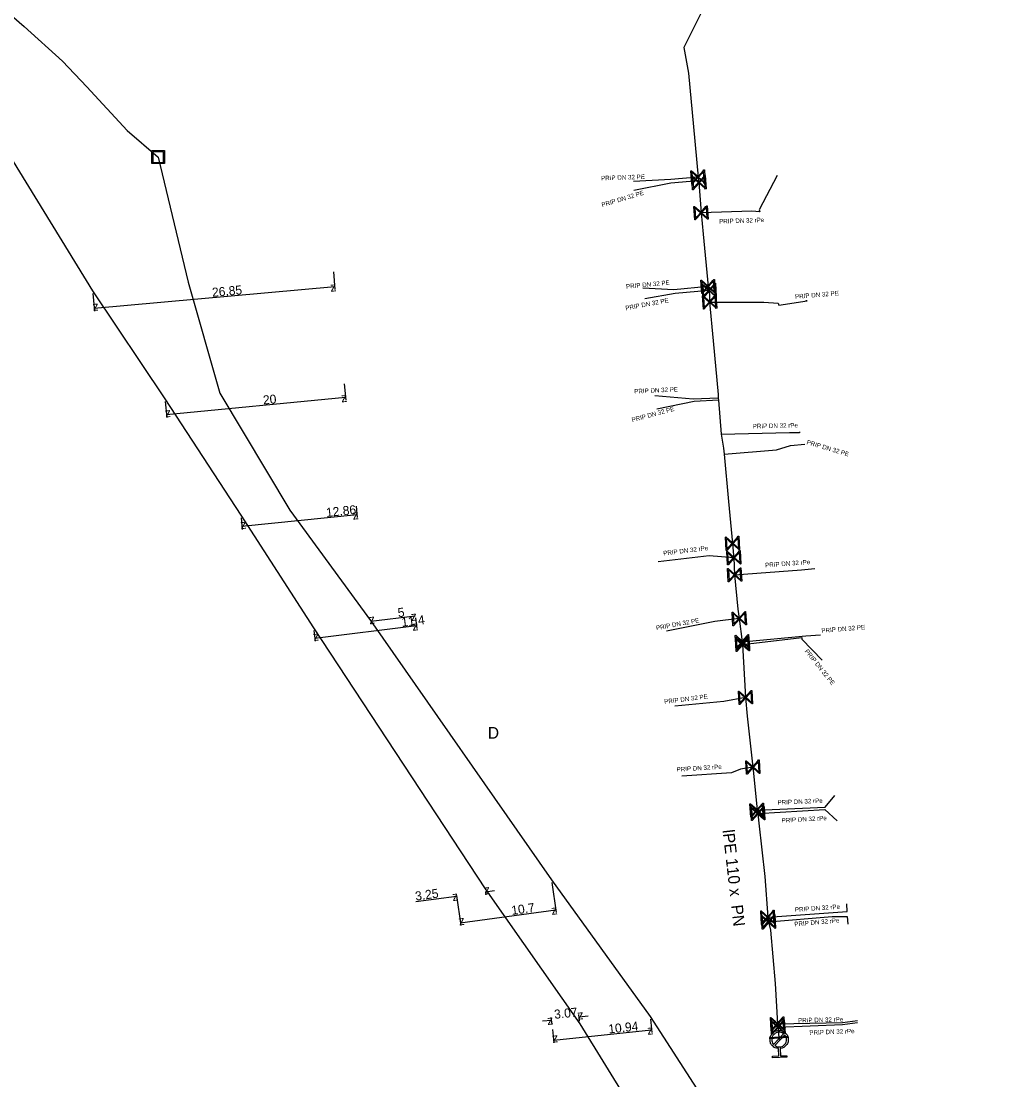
# Model space of a CAD drawing. Extents: x -643842 to -636370, y -1119190 to -1110210.
# Drawn here: x -641176.7 to -641066.3, y -1114622.1 to -1114504.4 of the extents above; entities that cross this region are included whole.
import ezdxf

# ---------------------------------------------------------------- set-up
doc = ezdxf.new("R2010")
doc.units = 0
for name, color, linetype in [('22', 7, 'Continuous'), ('Default', 7, 'Continuous'), ('Level 10', 7, 'Continuous'), ('Level 16', 7, 'Continuous'), ('Level 18', 7, 'Continuous'), ('Level 19', 7, 'Continuous'), ('Level 20', 7, 'Continuous'), ('Level 21', 7, 'Continuous'), ('Level 23', 7, 'Continuous'), ('Level 33', 7, 'Continuous')]:
    doc.layers.add(name, color=color, linetype=linetype)

msp = doc.modelspace()

# ---------------------------------------------------------------- linework, layer by layer
at = {"layer": 'Default'}
for points in [[(-641092.48, -1114618.58), (-641092.84, -1114618.56), (-641093.11, -1114618.31), (-641093.41, -1114618.03), (-641093.42, -1114617.61), (-641093.43, -1114617.2), (-641093.15, -1114616.89), (-641092.87, -1114616.59), (-641092.45, -1114616.58), (-641092.04, -1114616.57), (-641091.74, -1114616.85), (-641091.43, -1114617.13), (-641091.42, -1114617.55), (-641091.41, -1114617.96), (-641091.69, -1114618.26), (-641091.94, -1114618.53), (-641092.3, -1114618.57)], [(-641091.93, -1114616.93), (-641092.15, -1114616.76), (-641092.44, -1114616.77), (-641092.78, -1114616.78), (-641093.01, -1114617.02), (-641093.24, -1114617.27), (-641093.23, -1114617.61), (-641093.22, -1114617.9), (-641093.04, -1114618.11)], [(-641092.91, -1114618.23), (-641092.69, -1114618.4), (-641092.39, -1114618.39), (-641092.05, -1114618.38), (-641091.83, -1114618.14), (-641091.6, -1114617.89), (-641091.61, -1114617.56), (-641091.62, -1114617.26), (-641091.8, -1114617.05)]]:
    msp.add_open_spline(points, degree=3, dxfattribs=at)
at = {"layer": 'Level 10'}
for points in [[(-641141.95, -1114532.25), (-641141.78, -1114534.2)], [(-641141.81, -1114533.9), (-641168.55, -1114536.3)], [(-641168.7, -1114534.64), (-641168.52, -1114536.6)], [(-641140.75, -1114544.7), (-641140.58, -1114546.5)], [(-641160.66, -1114546.64), (-641160.48, -1114548.44)], [(-641140.61, -1114546.2), (-641160.51, -1114548.14)], [(-641139.43, -1114558.27), (-641139.3, -1114559.54)], [(-641152.22, -1114559.58), (-641152.09, -1114560.86)], [(-641139.33, -1114559.25), (-641152.12, -1114560.56)], [(-641132.85, -1114570.5), (-641137.81, -1114571.11)], [(-641132.72, -1114571.6), (-641144.03, -1114573)], [(-641137.79, -1114571.31), (-641137.78, -1114571.41)], [(-641132.83, -1114570.7), (-641132.82, -1114570.8)], [(-641132.83, -1114570.7), (-641132.68, -1114571.89)], [(-641144.14, -1114572.1), (-641143.99, -1114573.29)], [(-641125.05, -1114601.13), (-641125, -1114601.48)], [(-641124.05, -1114601.05), (-641125.04, -1114601.19)], [(-641117.67, -1114600.12), (-641117.21, -1114603.47)], [(-641132.79, -1114602.24), (-641128.26, -1114601.63)], [(-641128.27, -1114601.57), (-641127.81, -1114604.91)], [(-641128.27, -1114601.57), (-641128.22, -1114601.92)], [(-641127.85, -1114604.61), (-641117.25, -1114603.17)], [(-641117.66, -1114615.86), (-641117.74, -1114615.11)], [(-641114.61, -1114615.54), (-641114.69, -1114614.79)], [(-641113.66, -1114614.99), (-641114.65, -1114615.09)], [(-641118.7, -1114615.51), (-641117.71, -1114615.41)], [(-641117.6, -1114616.46), (-641117.44, -1114617.95)], [(-641106.72, -1114615.32), (-641106.56, -1114616.81)], [(-641117.47, -1114617.65), (-641106.59, -1114616.51)]]:
    msp.add_lwpolyline(points, dxfattribs=at)
at = {"layer": 'Level 16'}
for points in [[(-641100.73, -1114520.91), (-641100.64, -1114522.4), (-641100.7, -1114522.41), (-641100.79, -1114522.32), (-641101.42, -1114521.76), (-641102.07, -1114522.49), (-641102.13, -1114522.49), (-641102.22, -1114521), (-641102.16, -1114520.99), (-641101.43, -1114521.64), (-641100.88, -1114521.01), (-641100.79, -1114520.91), (-641100.73, -1114520.91)], [(-641100.81, -1114521.07), (-641101.37, -1114521.7), (-641100.74, -1114522.25), (-641100.81, -1114521.07)], [(-641102.05, -1114522.34), (-641101.49, -1114521.7), (-641102.12, -1114521.15), (-641102.05, -1114522.34)], [(-641100.63, -1114521.53), (-641100.54, -1114523.02), (-641100.6, -1114523.03), (-641100.69, -1114522.94), (-641101.32, -1114522.38), (-641101.97, -1114523.11), (-641102.03, -1114523.11), (-641102.12, -1114521.62), (-641102.06, -1114521.61), (-641101.33, -1114522.26), (-641100.78, -1114521.63), (-641100.69, -1114521.53), (-641100.63, -1114521.53)], [(-641101.95, -1114522.96), (-641101.39, -1114522.32), (-641102.02, -1114521.77), (-641101.95, -1114522.96)], [(-641100.71, -1114521.69), (-641101.27, -1114522.32), (-641100.64, -1114522.87), (-641100.71, -1114521.69)], [(-641100.4, -1114524.89), (-641100.31, -1114526.38), (-641100.37, -1114526.39), (-641100.46, -1114526.3), (-641101.09, -1114525.74), (-641101.74, -1114526.47), (-641101.8, -1114526.47), (-641101.89, -1114524.98), (-641101.83, -1114524.97), (-641101.1, -1114525.62), (-641100.55, -1114524.99), (-641100.46, -1114524.89), (-641100.4, -1114524.89)], [(-641101.72, -1114526.32), (-641101.16, -1114525.68), (-641101.79, -1114525.13), (-641101.72, -1114526.32)], [(-641100.48, -1114525.05), (-641101.04, -1114525.68), (-641100.41, -1114526.23), (-641100.48, -1114525.05)], [(-641099.62, -1114533.08), (-641099.53, -1114534.57), (-641099.59, -1114534.58), (-641099.68, -1114534.49), (-641100.31, -1114533.93), (-641100.96, -1114534.66), (-641101.02, -1114534.66), (-641101.11, -1114533.17), (-641101.05, -1114533.16), (-641100.32, -1114533.81), (-641099.77, -1114533.18), (-641099.68, -1114533.08), (-641099.62, -1114533.08)], [(-641100.94, -1114534.51), (-641100.38, -1114533.87), (-641101.01, -1114533.32), (-641100.94, -1114534.51)], [(-641099.5, -1114533.51), (-641099.41, -1114535), (-641099.47, -1114535.01), (-641099.56, -1114534.92), (-641100.19, -1114534.36), (-641100.84, -1114535.09), (-641100.9, -1114535.09), (-641100.99, -1114533.6), (-641100.93, -1114533.59), (-641100.2, -1114534.24), (-641099.65, -1114533.61), (-641099.56, -1114533.51), (-641099.5, -1114533.51)], [(-641100.82, -1114534.94), (-641100.26, -1114534.3), (-641100.89, -1114533.75), (-641100.82, -1114534.94)], [(-641099.7, -1114533.24), (-641100.26, -1114533.87), (-641099.63, -1114534.42), (-641099.7, -1114533.24)], [(-641099.58, -1114533.67), (-641100.14, -1114534.3), (-641099.51, -1114534.85), (-641099.58, -1114533.67)], [(-641099.44, -1114534.8), (-641099.35, -1114536.29), (-641099.41, -1114536.3), (-641099.5, -1114536.21), (-641100.13, -1114535.65), (-641100.78, -1114536.38), (-641100.84, -1114536.38), (-641100.93, -1114534.89), (-641100.87, -1114534.88), (-641100.14, -1114535.53), (-641099.59, -1114534.9), (-641099.5, -1114534.8), (-641099.44, -1114534.8)], [(-641100.76, -1114536.23), (-641100.2, -1114535.59), (-641100.83, -1114535.04), (-641100.76, -1114536.23)], [(-641099.52, -1114534.96), (-641100.08, -1114535.59), (-641099.45, -1114536.14), (-641099.52, -1114534.96)], [(-641096.9, -1114561.63), (-641096.81, -1114563.12), (-641096.87, -1114563.13), (-641096.96, -1114563.04), (-641097.59, -1114562.48), (-641098.24, -1114563.21), (-641098.3, -1114563.21), (-641098.39, -1114561.72), (-641098.33, -1114561.71), (-641097.6, -1114562.36), (-641097.05, -1114561.73), (-641096.96, -1114561.63), (-641096.9, -1114561.63)], [(-641098.22, -1114563.06), (-641097.66, -1114562.42), (-641098.29, -1114561.87), (-641098.22, -1114563.06)], [(-641096.98, -1114561.79), (-641097.54, -1114562.42), (-641096.91, -1114562.97), (-641096.98, -1114561.79)], [(-641096.75, -1114563.22), (-641096.66, -1114564.71), (-641096.72, -1114564.72), (-641096.81, -1114564.63), (-641097.44, -1114564.07), (-641098.09, -1114564.8), (-641098.15, -1114564.8), (-641098.24, -1114563.31), (-641098.18, -1114563.3), (-641097.45, -1114563.95), (-641096.9, -1114563.32), (-641096.81, -1114563.22), (-641096.75, -1114563.22)], [(-641098.07, -1114564.65), (-641097.51, -1114564.01), (-641098.14, -1114563.46), (-641098.07, -1114564.65)], [(-641096.83, -1114563.38), (-641097.39, -1114564.01), (-641096.76, -1114564.56), (-641096.83, -1114563.38)], [(-641096.67, -1114565.13), (-641096.58, -1114566.62), (-641096.64, -1114566.63), (-641096.73, -1114566.54), (-641097.36, -1114565.98), (-641098.01, -1114566.71), (-641098.07, -1114566.71), (-641098.16, -1114565.22), (-641098.1, -1114565.21), (-641097.37, -1114565.86), (-641096.82, -1114565.23), (-641096.73, -1114565.13), (-641096.67, -1114565.13)], [(-641097.99, -1114566.56), (-641097.43, -1114565.92), (-641098.06, -1114565.37), (-641097.99, -1114566.56)], [(-641096.75, -1114565.29), (-641097.31, -1114565.92), (-641096.68, -1114566.47), (-641096.75, -1114565.29)], [(-641096.15, -1114569.99), (-641096.06, -1114571.48), (-641096.12, -1114571.49), (-641096.21, -1114571.4), (-641096.84, -1114570.84), (-641097.49, -1114571.57), (-641097.55, -1114571.57), (-641097.64, -1114570.08), (-641097.58, -1114570.07), (-641096.85, -1114570.72), (-641096.3, -1114570.09), (-641096.21, -1114569.99), (-641096.15, -1114569.99)], [(-641097.47, -1114571.42), (-641096.91, -1114570.78), (-641097.54, -1114570.23), (-641097.47, -1114571.42)], [(-641096.23, -1114570.15), (-641096.79, -1114570.78), (-641096.16, -1114571.33), (-641096.23, -1114570.15)], [(-641095.81, -1114572.56), (-641095.72, -1114574.05), (-641095.78, -1114574.06), (-641095.87, -1114573.97), (-641096.5, -1114573.41), (-641097.15, -1114574.14), (-641097.21, -1114574.14), (-641097.3, -1114572.65), (-641097.24, -1114572.64), (-641096.51, -1114573.29), (-641095.96, -1114572.66), (-641095.87, -1114572.56), (-641095.81, -1114572.56)], [(-641095.79, -1114572.87), (-641095.7, -1114574.36), (-641095.76, -1114574.37), (-641095.85, -1114574.28), (-641096.48, -1114573.72), (-641097.13, -1114574.45), (-641097.19, -1114574.45), (-641097.28, -1114572.96), (-641097.22, -1114572.95), (-641096.49, -1114573.6), (-641095.94, -1114572.97), (-641095.85, -1114572.87), (-641095.79, -1114572.87)], [(-641097.13, -1114573.99), (-641096.57, -1114573.35), (-641097.2, -1114572.8), (-641097.13, -1114573.99)], [(-641095.89, -1114572.72), (-641096.45, -1114573.35), (-641095.82, -1114573.9), (-641095.89, -1114572.72)], [(-641097.11, -1114574.3), (-641096.55, -1114573.66), (-641097.18, -1114573.11), (-641097.11, -1114574.3)], [(-641095.87, -1114573.03), (-641096.43, -1114573.66), (-641095.8, -1114574.21), (-641095.87, -1114573.03)], [(-641095.46, -1114578.76), (-641095.37, -1114580.25), (-641095.43, -1114580.26), (-641095.52, -1114580.17), (-641096.15, -1114579.61), (-641096.8, -1114580.34), (-641096.86, -1114580.34), (-641096.95, -1114578.85), (-641096.89, -1114578.84), (-641096.16, -1114579.49), (-641095.61, -1114578.86), (-641095.52, -1114578.76), (-641095.46, -1114578.76)], [(-641096.78, -1114580.19), (-641096.22, -1114579.55), (-641096.85, -1114579), (-641096.78, -1114580.19)], [(-641095.54, -1114578.92), (-641096.1, -1114579.55), (-641095.47, -1114580.1), (-641095.54, -1114578.92)], [(-641094.64, -1114586.5), (-641094.55, -1114587.99), (-641094.61, -1114588), (-641094.7, -1114587.91), (-641095.33, -1114587.35), (-641095.98, -1114588.08), (-641096.04, -1114588.08), (-641096.13, -1114586.59), (-641096.07, -1114586.58), (-641095.34, -1114587.23), (-641094.79, -1114586.6), (-641094.7, -1114586.5), (-641094.64, -1114586.5)], [(-641095.96, -1114587.93), (-641095.4, -1114587.29), (-641096.03, -1114586.74), (-641095.96, -1114587.93)], [(-641094.72, -1114586.66), (-641095.28, -1114587.29), (-641094.65, -1114587.84), (-641094.72, -1114586.66)], [(-641094.17, -1114591.29), (-641094.08, -1114592.78), (-641094.14, -1114592.79), (-641094.23, -1114592.7), (-641094.86, -1114592.14), (-641095.51, -1114592.87), (-641095.57, -1114592.87), (-641095.66, -1114591.38), (-641095.6, -1114591.37), (-641094.87, -1114592.02), (-641094.32, -1114591.39), (-641094.23, -1114591.29), (-641094.17, -1114591.29)], [(-641094.09, -1114591.66), (-641094, -1114593.15), (-641094.06, -1114593.16), (-641094.15, -1114593.07), (-641094.78, -1114592.51), (-641095.43, -1114593.24), (-641095.49, -1114593.24), (-641095.58, -1114591.75), (-641095.52, -1114591.74), (-641094.79, -1114592.39), (-641094.24, -1114591.76), (-641094.15, -1114591.66), (-641094.09, -1114591.66)], [(-641095.49, -1114592.72), (-641094.93, -1114592.08), (-641095.56, -1114591.53), (-641095.49, -1114592.72)], [(-641094.25, -1114591.45), (-641094.81, -1114592.08), (-641094.18, -1114592.63), (-641094.25, -1114591.45)], [(-641095.41, -1114593.09), (-641094.85, -1114592.45), (-641095.48, -1114591.9), (-641095.41, -1114593.09)], [(-641094.17, -1114591.82), (-641094.73, -1114592.45), (-641094.1, -1114593), (-641094.17, -1114591.82)], [(-641092.98, -1114603.19), (-641092.89, -1114604.68), (-641092.95, -1114604.69), (-641093.04, -1114604.6), (-641093.67, -1114604.04), (-641094.32, -1114604.77), (-641094.38, -1114604.77), (-641094.47, -1114603.28), (-641094.41, -1114603.27), (-641093.68, -1114603.92), (-641093.13, -1114603.29), (-641093.04, -1114603.19), (-641092.98, -1114603.19)], [(-641094.3, -1114604.62), (-641093.74, -1114603.98), (-641094.37, -1114603.43), (-641094.3, -1114604.62)], [(-641093.06, -1114603.35), (-641093.62, -1114603.98), (-641092.99, -1114604.53), (-641093.06, -1114603.35)], [(-641092.9, -1114603.72), (-641092.81, -1114605.21), (-641092.87, -1114605.22), (-641092.96, -1114605.13), (-641093.59, -1114604.57), (-641094.24, -1114605.3), (-641094.3, -1114605.3), (-641094.39, -1114603.81), (-641094.33, -1114603.8), (-641093.6, -1114604.45), (-641093.05, -1114603.82), (-641092.96, -1114603.72), (-641092.9, -1114603.72)], [(-641094.22, -1114605.15), (-641093.66, -1114604.51), (-641094.29, -1114603.96), (-641094.22, -1114605.15)], [(-641092.98, -1114603.88), (-641093.54, -1114604.51), (-641092.91, -1114605.06), (-641092.98, -1114603.88)], [(-641091.9, -1114615.04), (-641091.81, -1114616.53), (-641091.87, -1114616.54), (-641091.96, -1114616.45), (-641092.59, -1114615.89), (-641093.24, -1114616.62), (-641093.3, -1114616.62), (-641093.39, -1114615.13), (-641093.33, -1114615.12), (-641092.6, -1114615.77), (-641092.05, -1114615.14), (-641091.96, -1114615.04), (-641091.9, -1114615.04)], [(-641093.22, -1114616.47), (-641092.66, -1114615.83), (-641093.29, -1114615.28), (-641093.22, -1114616.47)], [(-641091.98, -1114615.2), (-641092.54, -1114615.83), (-641091.91, -1114616.38), (-641091.98, -1114615.2)], [(-641091.85, -1114615.4), (-641091.76, -1114616.89), (-641091.82, -1114616.9), (-641091.91, -1114616.81), (-641092.54, -1114616.25), (-641093.19, -1114616.98), (-641093.25, -1114616.98), (-641093.34, -1114615.49), (-641093.28, -1114615.48), (-641092.55, -1114616.13), (-641092, -1114615.5), (-641091.91, -1114615.4), (-641091.85, -1114615.4)], [(-641093.17, -1114616.83), (-641092.61, -1114616.19), (-641093.24, -1114615.64), (-641093.17, -1114616.83)], [(-641091.93, -1114615.56), (-641092.49, -1114616.19), (-641091.86, -1114616.74), (-641091.93, -1114615.56)], [(-641091.45, -1114617.34), (-641093.44, -1114617.48), (-641093.45, -1114617.36), (-641091.46, -1114617.22), (-641091.45, -1114617.34)]]:
    msp.add_lwpolyline(points, dxfattribs=at)
at = {"layer": 'Level 18'}
for points in [[(-641160.72, -1114518.76), (-641160.72, -1114520.21), (-641162.14, -1114520.21), (-641162.14, -1114518.76), (-641160.72, -1114518.76)], [(-641162.02, -1114518.88), (-641162.02, -1114520.09), (-641160.84, -1114520.09), (-641160.84, -1114518.88), (-641162.02, -1114518.88)]]:
    msp.add_lwpolyline(points, dxfattribs=at)
at = {"layer": 'Level 21'}
for points in [[(-641260.05, -1114373.85), (-641246.44, -1114396.73), (-641232.73, -1114420.13), (-641224.28, -1114436.22), (-641214.82, -1114454.08), (-641189.89, -1114497.4), (-641179.59, -1114516.72), (-641168.72, -1114534.34), (-641160.69, -1114546.34), (-641152.25, -1114559.28), (-641144.18, -1114571.8), (-641125.09, -1114600.83), (-641114.58, -1114615.84), (-641090.67, -1114654.64), (-641085.81, -1114661.49), (-641065.7, -1114689.7)], [(-641184.99, -1114496.55), (-641180.87, -1114500.98), (-641176.31, -1114504.98), (-641172.08, -1114508.83), (-641169.35, -1114511.67), (-641164.86, -1114516.52), (-641161.43, -1114519.48)], [(-641100.96, -1114503.22), (-641103.02, -1114507.3), (-641102.49, -1114510.16), (-641101.93, -1114516.1), (-641101.43, -1114521.7), (-641101.37, -1114522.06), (-641101.33, -1114522.32), (-641101.1, -1114525.68), (-641100.85, -1114528.04), (-641100.32, -1114533.87), (-641100.28, -1114534.01), (-641100.2, -1114534.3), (-641100.17, -1114534.95), (-641100.14, -1114535.59), (-641099.74, -1114539.91), (-641099.18, -1114545.88), (-641099.21, -1114546.27), (-641099.16, -1114546.5), (-641098.86, -1114550.28), (-641098.62, -1114551.85), (-641098.53, -1114552.49), (-641098.04, -1114557.75), (-641097.6, -1114562.42), (-641097.49, -1114563.72), (-641097.45, -1114564.01), (-641097.37, -1114565.92), (-641097, -1114569.75), (-641096.85, -1114570.78), (-641096.51, -1114573.35), (-641096.49, -1114573.66), (-641096.38, -1114575.63), (-641096.16, -1114579.55), (-641095.97, -1114581.62), (-641095.34, -1114587.29), (-641095.31, -1114587.58), (-641094.87, -1114592.08), (-641094.79, -1114592.45), (-641094.67, -1114593.51), (-641093.99, -1114599.47), (-641093.68, -1114603.98), (-641093.6, -1114604.51), (-641093.39, -1114605.43), (-641092.86, -1114611.35), (-641092.6, -1114615.83), (-641092.55, -1114616.19), (-641092.45, -1114617.35), (-641092.42, -1114617.58)], [(-641161.43, -1114519.48), (-641158.08, -1114533.39), (-641154.58, -1114545.74), (-641146.79, -1114558.72), (-641137.83, -1114571.01), (-641117.71, -1114599.83), (-641106.75, -1114615.02), (-641101.23, -1114623.57), (-641095.69, -1114632.58), (-641088.77, -1114640.85), (-641077.68, -1114658.12), (-641055.7, -1114689.08)]]:
    msp.add_lwpolyline(points, dxfattribs=at)
at = {"layer": 'Level 23'}
for points in [[(-641101.43, -1114521.7), (-641104.44, -1114521.97), (-641108.61, -1114522.19)], [(-641101.33, -1114522.32), (-641101.45, -1114522.11), (-641104.46, -1114522.38), (-641108.56, -1114523.19)], [(-641092.62, -1114521.51), (-641094.63, -1114525.35), (-641094.55, -1114525.55), (-641095.47, -1114525.5), (-641101.1, -1114525.68)], [(-641100.32, -1114533.87), (-641104.11, -1114534.22), (-641107.55, -1114534.06)], [(-641100.2, -1114534.3), (-641103.99, -1114534.65), (-641107.35, -1114535.22)], [(-641100.14, -1114535.59), (-641094.13, -1114535.62), (-641092.52, -1114535.72), (-641092.44, -1114535.94), (-641089.31, -1114535.47)], [(-641089.31, -1114535.47), (-641089.47, -1114535.45)], [(-641099.21, -1114546.27), (-641101.96, -1114546.38), (-641106.24, -1114546.02)], [(-641099.16, -1114546.5), (-641101.88, -1114546.64), (-641106.01, -1114547.49)], [(-641098.86, -1114550.28), (-641091.25, -1114550.11), (-641090.16, -1114550.09)], [(-641090.07, -1114550.02), (-641090.16, -1114550.09)], [(-641098.53, -1114552.49), (-641092.72, -1114552.03), (-641091.17, -1114551.54), (-641089.58, -1114551.4)], [(-641097.45, -1114564.01), (-641100.2, -1114563.81), (-641105.87, -1114564.49)], [(-641097.37, -1114565.92), (-641089.93, -1114565.38), (-641088.44, -1114565.2)], [(-641096.85, -1114570.78), (-641099.57, -1114571.1), (-641104.92, -1114572.17)], [(-641096.51, -1114573.35), (-641089.45, -1114572.71), (-641087.83, -1114572.58)], [(-641096.49, -1114573.66), (-641089.88, -1114572.87), (-641089.88, -1114573.07), (-641087.64, -1114575.4)], [(-641096.16, -1114579.55), (-641098.55, -1114580), (-641104.02, -1114580.51)], [(-641095.34, -1114587.29), (-641096.72, -1114587.51), (-641097.71, -1114587.93), (-641103.23, -1114588.29)], [(-641094.87, -1114592.08), (-641087.32, -1114591.74), (-641086.24, -1114590.46)], [(-641094.79, -1114592.45), (-641087.34, -1114592.01), (-641085.97, -1114593.26)], [(-641093.68, -1114603.98), (-641084.87, -1114603.34), (-641084.9, -1114602.48)], [(-641093.6, -1114604.51), (-641086.52, -1114603.9), (-641084.84, -1114603.9), (-641084.77, -1114604.74)], [(-641092.6, -1114615.83), (-641085.37, -1114615.67), (-641083.72, -1114615.45)], [(-641092.55, -1114616.19), (-641085.38, -1114615.92), (-641083.7, -1114615.7)]]:
    msp.add_lwpolyline(points, dxfattribs=at)
at = {"layer": 'Level 33'}
for points in [[(-641093.04, -1114618.11), (-641091.93, -1114616.93)], [(-641091.8, -1114617.05), (-641092.91, -1114618.23)], [(-641092.3, -1114618.57), (-641092.27, -1114619.39), (-641091.58, -1114619.37), (-641091.58, -1114619.55), (-641093.14, -1114619.6), (-641093.14, -1114619.42), (-641092.45, -1114619.4), (-641092.48, -1114618.58)]]:
    msp.add_lwpolyline(points, dxfattribs=at)

# ---------------------------------------------------------------- texts
at = {"layer": '22'}
for s, rotation, p in [('PRIP DN 32 PE', 1.9104, (-641112.2, -1114522.07)), ('PRIP DN 32 PE', 16.6355, (-641112.07, -1114525.05)), ('PRIP DN 32 rPe', 1.9104, (-641099.08, -1114526.87)), ('PRIP DN 32 PE', 5.2483, (-641109.41, -1114534.11)), ('PRIP DN 32 PE', 10.5139, (-641109.46, -1114536.52)), ('PRIP DN 32 PE', 4.7292, (-641090.63, -1114535.24)), ('PRIP DN 32 PE', 2.8217, (-641108.51, -1114545.77)), ('PRIP DN 32 PE', 15.1, (-641108.73, -1114548.95)), ('PRIP DN 32 rPe', 1.2797, (-641095.35, -1114549.64)), ('PRIP DN 32 PE', 343.4116, (-641089.41, -1114551.38)), ('PRIP DN 32 rPe', 6.8774, (-641105.27, -1114563.77)), ('PRIP DN 32 rPe', 4.1513, (-641093.96, -1114565.09)), ('PRIP DN 32 PE', 10.5137, (-641106.05, -1114572.08)), ('PRIP DN 32 PE', 4.7265, (-641087.7, -1114572.37)), ('PRIP DN 32 PE', 308.7505, (-641089.61, -1114574.43)), ('PRIP DN 32 PE', 7.0628, (-641105.16, -1114580.27)), ('PRIP DN 32 rPe', 3.7211, (-641103.8, -1114587.81)), ('PRIP DN 32 rPe', 2.5785, (-641092.59, -1114591.48)), ('PRIP DN 32 rPe', 3.38, (-641092.13, -1114593.48)), ('PRIP DN 32 rPe', 4.1601, (-641090.65, -1114603.4)), ('PRIP DN 32 rPe', 4.9243, (-641090.71, -1114605)), ('PRIP DN 32 rPe', 1.2678, (-641090.31, -1114615.69)), ('PRIP DN 32 rPe', 2.1566, (-641089.05, -1114617.06))]:
    msp.add_text(s, height=0.5, rotation=rotation, dxfattribs=at).set_placement(p)
at = {"layer": 'Level 10'}
for s, rotation, p in [('26.85', 5.1177, (-641155.4, -1114535.02)), ('z', 5.1177, (-641142.26, -1114534.45)), ('z', 185.1178, (-641168.09, -1114535.76)), ('20', 5.5666, (-641149.73, -1114546.99)), ('z', 5.5666, (-641141.06, -1114546.75)), ('z', 185.5666, (-641160.06, -1114547.6)), ('12.86', 5.8693, (-641142.72, -1114559.49)), ('z', 5.8693, (-641139.78, -1114559.79)), ('z', 185.8693, (-641151.67, -1114560.01)), ('z', 187.054, (-641137.38, -1114570.55)), ('5', 7.054, (-641134.74, -1114570.63)), ('11.4', 7.0545, (-641134.34, -1114571.7)), ('z', 7.054, (-641133.29, -1114571.06)), ('z', 7.0545, (-641133.15, -1114572.15)), ('z', 187.0546, (-641143.59, -1114572.44)), ('3.25', 7.7612, (-641132.8, -1114602.14)), ('z', 187.7612, (-641124.61, -1114600.62)), ('z', 7.7612, (-641128.69, -1114602.19)), ('10.7', 7.7553, (-641122.11, -1114603.73)), ('z', 7.7553, (-641117.68, -1114603.73)), ('z', 187.7553, (-641127.43, -1114604.05)), ('3.07', 5.9631, (-641117.37, -1114615.28)), ('z', 5.9631, (-641118.15, -1114615.96)), ('z', 185.9631, (-641114.21, -1114614.54)), ('10.94', 5.9602, (-641111.35, -1114616.91)), ('z', 5.9602, (-641107.04, -1114617.06)), ('z', 185.9602, (-641117.03, -1114617.1))]:
    msp.add_text(s, height=1, rotation=rotation, dxfattribs=at).set_placement(p)
at = {"layer": 'Level 19'}
msp.add_text('D', height=1.3, dxfattribs=at).set_placement((-641124.8, -1114584.13))
at = {"layer": 'Level 20'}
msp.add_text('lPE 110 x  PN ', height=1.3, rotation=276.4984, dxfattribs=at).set_placement((-641098.71, -1114594.31))

doc.saveas('drawing.dxf')
